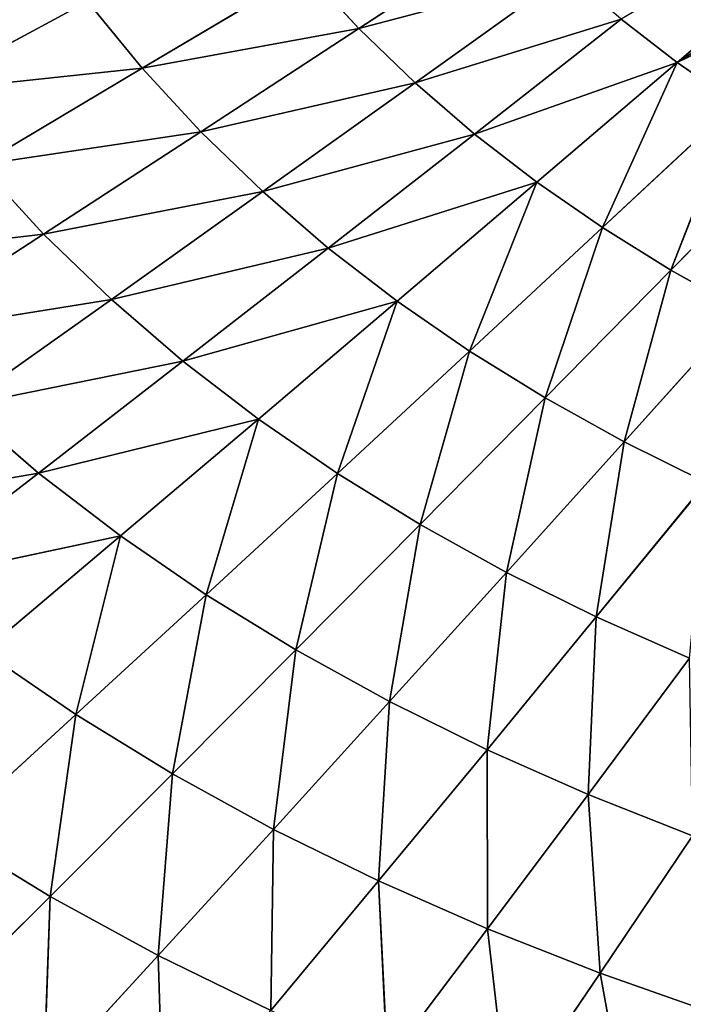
# Model space of a CAD drawing. Extents: x 0 to 500, y 0 to 390.
# Tile 550 of 656: x 170 to 199, y 110 to 152. Entities that reach past the tile are written whole.
import ezdxf

# ---------------------------------------------------------------- set-up
doc = ezdxf.new("R2010")
doc.units = 0
doc.header["$LTSCALE"] = 25.4
doc.layers.get('0').update_dxf_attribs({"linetype": 'CONTINUOUS'})

# ---------------------------------------------------------------- blocks, each defined once
blk = doc.blocks.new('ATLANTA505_-_S_STL')
at = {"color": 0}
for p, q in [((166.472, 32.997, 280.263), (171.691, 31.7, 275.069)), ((166.472, 32.997, 280.263), (171.691, 31.7, 275.069)), ((171.423, 33.102, 282.954), (171.691, 31.7, 275.069)), ((176.335, 31.788, 277.605), (171.423, 33.102, 282.954)), ((176.335, 31.788, 277.605), (171.423, 33.102, 282.954)), ((171.423, 33.102, 282.954), (171.691, 31.7, 275.069)), ((176.335, 31.788, 277.605), (176.574, 33.216, 285.458)), ((176.335, 31.788, 277.605), (176.574, 33.216, 285.458)), ((195.312, 30.897, 278.365), (196.72, 32.212, 286.058)), ((195.312, 30.897, 278.365), (196.72, 32.212, 286.058)), ((176.335, 31.788, 277.605), (171.691, 31.7, 275.069)), ((176.335, 31.788, 277.605), (171.691, 31.7, 275.069)), ((176.335, 31.788, 277.605), (181.167, 31.884, 279.967)), ((176.335, 31.788, 277.605), (181.167, 31.884, 279.967)), ((176.953, 30.568, 269.807), (176.335, 31.788, 277.605)), ((176.335, 31.788, 277.605), (181.287, 30.642, 272.185)), ((176.335, 31.788, 277.605), (181.287, 30.642, 272.185)), ((176.953, 30.568, 269.807), (176.335, 31.788, 277.605)), ((185.796, 30.721, 274.401), (181.167, 31.884, 279.967)), ((185.796, 30.721, 274.401), (181.167, 31.884, 279.967)), ((181.287, 30.642, 272.185), (181.167, 31.884, 279.967)), ((181.287, 30.642, 272.185), (181.167, 31.884, 279.967)), ((186.179, 31.986, 282.159), (185.796, 30.721, 274.401)), ((186.179, 31.986, 282.159), (185.796, 30.721, 274.401)), ((186.179, 31.986, 282.159), (190.473, 30.807, 276.459)), ((186.179, 31.986, 282.159), (190.473, 30.807, 276.459)), ((190.473, 30.807, 276.459), (191.366, 32.096, 284.188)), ((190.473, 30.807, 276.459), (191.366, 32.096, 284.188)), ((195.312, 30.897, 278.365), (191.366, 32.096, 284.188)), ((195.312, 30.897, 278.365), (191.366, 32.096, 284.188)), ((167.24, 31.619, 272.351), (171.691, 31.7, 275.069)), ((167.24, 31.619, 272.351), (171.691, 31.7, 275.069)), ((167.24, 31.619, 272.351), (172.797, 30.501, 267.26)), ((167.24, 31.619, 272.351), (172.797, 30.501, 267.26)), ((171.691, 31.7, 275.069), (172.797, 30.501, 267.26)), ((176.953, 30.568, 269.807), (171.691, 31.7, 275.069)), ((176.953, 30.568, 269.807), (171.691, 31.7, 275.069)), ((171.691, 31.7, 275.069), (172.797, 30.501, 267.26)), ((195.312, 30.897, 278.365), (190.473, 30.807, 276.459)), ((195.312, 30.897, 278.365), (190.473, 30.807, 276.459)), ((194.798, 29.778, 270.684), (195.312, 30.897, 278.365)), ((194.798, 29.778, 270.684), (195.312, 30.897, 278.365)), ((200.308, 30.994, 280.124), (195.312, 30.897, 278.365)), ((200.308, 30.994, 280.124), (195.312, 30.897, 278.365)), ((199.287, 29.853, 272.464), (195.312, 30.897, 278.365)), ((199.287, 29.853, 272.464), (195.312, 30.897, 278.365)), ((168.827, 30.441, 264.542), (172.797, 30.501, 267.26)), ((168.827, 30.441, 264.542), (172.797, 30.501, 267.26)), ((176.953, 30.568, 269.807), (172.797, 30.501, 267.26)), ((176.953, 30.568, 269.807), (172.797, 30.501, 267.26)), ((172.797, 30.501, 267.26), (174.711, 29.477, 259.58)), ((178.397, 29.527, 262.11), (172.797, 30.501, 267.26)), ((178.397, 29.527, 262.11), (172.797, 30.501, 267.26)), ((172.797, 30.501, 267.26), (174.711, 29.477, 259.58)), ((176.953, 30.568, 269.807), (181.287, 30.642, 272.185)), ((176.953, 30.568, 269.807), (181.287, 30.642, 272.185)), ((178.397, 29.527, 262.11), (176.953, 30.568, 269.807)), ((176.953, 30.568, 269.807), (182.253, 29.582, 264.482)), ((176.953, 30.568, 269.807), (182.253, 29.582, 264.482)), ((178.397, 29.527, 262.11), (176.953, 30.568, 269.807)), ((185.796, 30.721, 274.401), (181.287, 30.642, 272.185)), ((185.796, 30.721, 274.401), (181.287, 30.642, 272.185)), ((186.276, 29.643, 266.698), (181.287, 30.642, 272.185)), ((186.276, 29.643, 266.698), (181.287, 30.642, 272.185)), ((182.253, 29.582, 264.482), (181.287, 30.642, 272.185)), ((182.253, 29.582, 264.482), (181.287, 30.642, 272.185)), ((185.796, 30.721, 274.401), (190.473, 30.807, 276.459)), ((185.796, 30.721, 274.401), (190.473, 30.807, 276.459)), ((185.796, 30.721, 274.401), (186.276, 29.643, 266.698)), ((185.796, 30.721, 274.401), (186.276, 29.643, 266.698)), ((185.796, 30.721, 274.401), (190.459, 29.708, 268.764)), ((185.796, 30.721, 274.401), (190.459, 29.708, 268.764)), ((190.459, 29.708, 268.764), (190.473, 30.807, 276.459)), ((190.459, 29.708, 268.764), (190.473, 30.807, 276.459)), ((194.798, 29.778, 270.684), (190.473, 30.807, 276.459)), ((194.798, 29.778, 270.684), (190.473, 30.807, 276.459)), ((161.456, 30.341, 258.565), (171.201, 29.433, 256.884)), ((161.456, 30.341, 258.565), (171.201, 29.433, 256.884)), ((165.045, 30.387, 261.645), (171.201, 29.433, 256.884)), ((165.045, 30.387, 261.645), (171.201, 29.433, 256.884)), ((165.045, 30.387, 261.645), (174.711, 29.477, 259.58)), ((165.045, 30.387, 261.645), (174.711, 29.477, 259.58)), ((168.827, 30.441, 264.542), (174.711, 29.477, 259.58)), ((168.827, 30.441, 264.542), (174.711, 29.477, 259.58)), ((186.276, 29.643, 266.698), (182.253, 29.582, 264.482)), ((186.276, 29.643, 266.698), (182.253, 29.582, 264.482)), ((186.276, 29.643, 266.698), (190.459, 29.708, 268.764)), ((186.276, 29.643, 266.698), (190.459, 29.708, 268.764)), ((186.276, 29.643, 266.698), (187.59, 28.726, 259.098)), ((186.276, 29.643, 266.698), (187.59, 28.726, 259.098)), ((186.276, 29.643, 266.698), (191.298, 28.775, 261.149)), ((186.276, 29.643, 266.698), (191.298, 28.775, 261.149)), ((194.798, 29.778, 270.684), (190.459, 29.708, 268.764)), ((194.798, 29.778, 270.684), (190.459, 29.708, 268.764)), ((195.153, 28.828, 263.061), (190.459, 29.708, 268.764)), ((195.153, 28.828, 263.061), (190.459, 29.708, 268.764)), ((191.298, 28.775, 261.149), (190.459, 29.708, 268.764)), ((191.298, 28.775, 261.149), (190.459, 29.708, 268.764)), ((199.287, 29.853, 272.464), (194.798, 29.778, 270.684)), ((199.287, 29.853, 272.464), (194.798, 29.778, 270.684)), ((199.151, 28.884, 264.84), (194.798, 29.778, 270.684)), ((199.151, 28.884, 264.84), (194.798, 29.778, 270.684)), ((195.153, 28.828, 263.061), (194.798, 29.778, 270.684)), ((195.153, 28.828, 263.061), (194.798, 29.778, 270.684)), ((174.326, 28.574, 249.429), (164.714, 29.363, 250.981)), ((174.326, 28.574, 249.429), (164.714, 29.363, 250.981)), ((171.416, 28.548, 246.623), (164.714, 29.363, 250.981)), ((171.416, 28.548, 246.623), (164.714, 29.363, 250.981)), ((171.201, 29.433, 256.884), (167.867, 29.395, 254.02)), ((171.201, 29.433, 256.884), (167.867, 29.395, 254.02)), ((177.4, 28.605, 252.075), (167.867, 29.395, 254.02)), ((177.4, 28.605, 252.075), (167.867, 29.395, 254.02)), ((174.326, 28.574, 249.429), (167.867, 29.395, 254.02)), ((174.326, 28.574, 249.429), (167.867, 29.395, 254.02)), ((174.711, 29.477, 259.58), (171.201, 29.433, 256.884)), ((174.711, 29.477, 259.58), (171.201, 29.433, 256.884)), ((180.637, 28.641, 254.566), (171.201, 29.433, 256.884)), ((180.637, 28.641, 254.566), (171.201, 29.433, 256.884)), ((177.4, 28.605, 252.075), (171.201, 29.433, 256.884)), ((177.4, 28.605, 252.075), (171.201, 29.433, 256.884)), ((178.397, 29.527, 262.11), (174.711, 29.477, 259.58)), ((178.397, 29.527, 262.11), (174.711, 29.477, 259.58)), ((180.637, 28.641, 254.566), (174.711, 29.477, 259.58)), ((180.637, 28.641, 254.566), (174.711, 29.477, 259.58)), ((178.397, 29.527, 262.11), (182.253, 29.582, 264.482)), ((178.397, 29.527, 262.11), (182.253, 29.582, 264.482)), ((180.637, 28.641, 254.566), (178.397, 29.527, 262.11)), ((178.397, 29.527, 262.11), (184.035, 28.681, 256.905)), ((178.397, 29.527, 262.11), (184.035, 28.681, 256.905)), ((180.637, 28.641, 254.566), (178.397, 29.527, 262.11)), ((187.59, 28.726, 259.098), (182.253, 29.582, 264.482)), ((187.59, 28.726, 259.098), (182.253, 29.582, 264.482)), ((184.035, 28.681, 256.905), (182.253, 29.582, 264.482)), ((184.035, 28.681, 256.905), (182.253, 29.582, 264.482)), ((187.59, 28.726, 259.098), (191.298, 28.775, 261.149)), ((187.59, 28.726, 259.098), (191.298, 28.775, 261.149)), ((195.153, 28.828, 263.061), (191.298, 28.775, 261.149)), ((195.153, 28.828, 263.061), (191.298, 28.775, 261.149)), ((196.35, 28.026, 255.543), (191.298, 28.775, 261.149)), ((196.35, 28.026, 255.543), (191.298, 28.775, 261.149)), ((192.96, 27.987, 253.661), (191.298, 28.775, 261.149)), ((192.96, 27.987, 253.661), (191.298, 28.775, 261.149)), ((199.151, 28.884, 264.84), (195.153, 28.828, 263.061)), ((199.151, 28.884, 264.84), (195.153, 28.828, 263.061)), ((199.875, 28.068, 257.298), (195.153, 28.828, 263.061)), ((199.875, 28.068, 257.298), (195.153, 28.828, 263.061)), ((196.35, 28.026, 255.543), (195.153, 28.828, 263.061)), ((196.35, 28.026, 255.543), (195.153, 28.828, 263.061)), ((166.1, 28.511, 240.514), (173.296, 27.815, 236.632)), ((166.1, 28.511, 240.514), (173.296, 27.815, 236.632)), ((168.674, 28.527, 243.653), (171.416, 28.548, 246.623)), ((168.674, 28.527, 243.653), (171.416, 28.548, 246.623)), ((168.674, 28.527, 243.653), (175.653, 27.827, 239.506)), ((168.674, 28.527, 243.653), (175.653, 27.827, 239.506)), ((171.416, 28.548, 246.623), (174.326, 28.574, 249.429)), ((171.416, 28.548, 246.623), (174.326, 28.574, 249.429)), ((171.416, 28.548, 246.623), (178.164, 27.844, 242.227)), ((171.416, 28.548, 246.623), (178.164, 27.844, 242.227)), ((171.416, 28.548, 246.623), (180.826, 27.865, 244.797)), ((171.416, 28.548, 246.623), (180.826, 27.865, 244.797)), ((174.326, 28.574, 249.429), (177.4, 28.605, 252.075)), ((174.326, 28.574, 249.429), (177.4, 28.605, 252.075)), ((174.326, 28.574, 249.429), (180.826, 27.865, 244.797)), ((174.326, 28.574, 249.429), (180.826, 27.865, 244.797)), ((174.326, 28.574, 249.429), (183.639, 27.89, 247.222)), ((174.326, 28.574, 249.429), (183.639, 27.89, 247.222)), ((177.4, 28.605, 252.075), (180.637, 28.641, 254.566)), ((177.4, 28.605, 252.075), (180.637, 28.641, 254.566)), ((177.4, 28.605, 252.075), (183.639, 27.89, 247.222)), ((177.4, 28.605, 252.075), (183.639, 27.89, 247.222)), ((177.4, 28.605, 252.075), (186.601, 27.919, 249.504)), ((177.4, 28.605, 252.075), (186.601, 27.919, 249.504)), ((180.637, 28.641, 254.566), (184.035, 28.681, 256.905)), ((180.637, 28.641, 254.566), (184.035, 28.681, 256.905)), ((180.637, 28.641, 254.566), (186.601, 27.919, 249.504)), ((180.637, 28.641, 254.566), (186.601, 27.919, 249.504)), ((187.59, 28.726, 259.098), (184.035, 28.681, 256.905)), ((187.59, 28.726, 259.098), (184.035, 28.681, 256.905)), ((189.709, 27.951, 251.65), (184.035, 28.681, 256.905)), ((189.709, 27.951, 251.65), (184.035, 28.681, 256.905)), ((186.601, 27.919, 249.504), (184.035, 28.681, 256.905)), ((186.601, 27.919, 249.504), (184.035, 28.681, 256.905)), ((187.59, 28.726, 259.098), (189.709, 27.951, 251.65)), ((187.59, 28.726, 259.098), (189.709, 27.951, 251.65)), ((187.59, 28.726, 259.098), (192.96, 27.987, 253.661)), ((187.59, 28.726, 259.098), (192.96, 27.987, 253.661)), ((183.639, 27.89, 247.222), (186.601, 27.919, 249.504)), ((183.639, 27.89, 247.222), (186.601, 27.919, 249.504)), ((189.709, 27.951, 251.65), (186.601, 27.919, 249.504)), ((189.709, 27.951, 251.65), (186.601, 27.919, 249.504)), ((192.599, 27.3, 244.4), (186.601, 27.919, 249.504)), ((192.599, 27.3, 244.4), (186.601, 27.919, 249.504)), ((189.709, 27.951, 251.65), (192.96, 27.987, 253.661)), ((189.709, 27.951, 251.65), (192.96, 27.987, 253.661)), ((189.709, 27.951, 251.65), (192.599, 27.3, 244.4)), ((189.709, 27.951, 251.65), (192.599, 27.3, 244.4)), ((189.709, 27.951, 251.65), (195.415, 27.326, 246.347)), ((189.709, 27.951, 251.65), (195.415, 27.326, 246.347)), ((196.35, 28.026, 255.543), (192.96, 27.987, 253.661)), ((196.35, 28.026, 255.543), (192.96, 27.987, 253.661)), ((198.36, 27.354, 248.175), (192.96, 27.987, 253.661)), ((198.36, 27.354, 248.175), (192.96, 27.987, 253.661)), ((195.415, 27.326, 246.347), (192.96, 27.987, 253.661)), ((195.415, 27.326, 246.347), (192.96, 27.987, 253.661)), ((199.875, 28.068, 257.298), (196.35, 28.026, 255.543)), ((199.875, 28.068, 257.298), (196.35, 28.026, 255.543)), ((201.431, 27.384, 249.884), (196.35, 28.026, 255.543)), ((201.431, 27.384, 249.884), (196.35, 28.026, 255.543)), ((198.36, 27.354, 248.175), (196.35, 28.026, 255.543)), ((198.36, 27.354, 248.175), (196.35, 28.026, 255.543)), ((173.296, 27.815, 236.632), (175.653, 27.827, 239.506)), ((173.296, 27.815, 236.632), (175.653, 27.827, 239.506)), ((175.653, 27.827, 239.506), (178.164, 27.844, 242.227)), ((175.653, 27.827, 239.506), (178.164, 27.844, 242.227)), ((182.676, 27.228, 235.328), (175.653, 27.827, 239.506)), ((182.676, 27.228, 235.328), (175.653, 27.827, 239.506)), ((178.164, 27.844, 242.227), (180.826, 27.865, 244.797)), ((178.164, 27.844, 242.227), (180.826, 27.865, 244.797)), ((184.952, 27.242, 237.795), (178.164, 27.844, 242.227)), ((184.952, 27.242, 237.795), (178.164, 27.844, 242.227)), ((180.826, 27.865, 244.797), (183.639, 27.89, 247.222)), ((180.826, 27.865, 244.797), (183.639, 27.89, 247.222)), ((189.915, 27.278, 242.327), (180.826, 27.865, 244.797)), ((189.915, 27.278, 242.327), (180.826, 27.865, 244.797)), ((187.366, 27.258, 240.127), (180.826, 27.865, 244.797)), ((187.366, 27.258, 240.127), (180.826, 27.865, 244.797)), ((192.599, 27.3, 244.4), (183.639, 27.89, 247.222)), ((192.599, 27.3, 244.4), (183.639, 27.89, 247.222)), ((189.915, 27.278, 242.327), (183.639, 27.89, 247.222)), ((189.915, 27.278, 242.327), (183.639, 27.89, 247.222)), ((184.952, 27.242, 237.795), (182.676, 27.228, 235.328)), ((184.952, 27.242, 237.795), (182.676, 27.228, 235.328)), ((187.366, 27.258, 240.127), (184.952, 27.242, 237.795)), ((187.366, 27.258, 240.127), (184.952, 27.242, 237.795)), ((184.952, 27.242, 237.795), (191.778, 26.728, 233.331)), ((184.952, 27.242, 237.795), (191.778, 26.728, 233.331)), ((189.915, 27.278, 242.327), (187.366, 27.258, 240.127)), ((189.915, 27.278, 242.327), (187.366, 27.258, 240.127)), ((187.366, 27.258, 240.127), (193.94, 26.741, 235.423)), ((187.366, 27.258, 240.127), (193.94, 26.741, 235.423)), ((192.599, 27.3, 244.4), (189.915, 27.278, 242.327)), ((192.599, 27.3, 244.4), (189.915, 27.278, 242.327)), ((189.915, 27.278, 242.327), (196.224, 26.756, 237.396)), ((189.915, 27.278, 242.327), (196.224, 26.756, 237.396)), ((189.915, 27.278, 242.327), (198.628, 26.773, 239.255)), ((189.915, 27.278, 242.327), (198.628, 26.773, 239.255)), ((192.599, 27.3, 244.4), (195.415, 27.326, 246.347)), ((192.599, 27.3, 244.4), (195.415, 27.326, 246.347)), ((192.599, 27.3, 244.4), (198.628, 26.773, 239.255)), ((192.599, 27.3, 244.4), (198.628, 26.773, 239.255)), ((198.36, 27.354, 248.175), (195.415, 27.326, 246.347)), ((198.36, 27.354, 248.175), (195.415, 27.326, 246.347)), ((201.15, 26.792, 241.003), (195.415, 27.326, 246.347)), ((201.15, 26.792, 241.003), (195.415, 27.326, 246.347)), ((198.628, 26.773, 239.255), (195.415, 27.326, 246.347)), ((198.628, 26.773, 239.255), (195.415, 27.326, 246.347)), ((201.431, 27.384, 249.884), (198.36, 27.354, 248.175)), ((201.431, 27.384, 249.884), (198.36, 27.354, 248.175)), ((203.787, 26.814, 242.644), (198.36, 27.354, 248.175)), ((203.787, 26.814, 242.644), (198.36, 27.354, 248.175)), ((201.15, 26.792, 241.003), (198.36, 27.354, 248.175)), ((201.15, 26.792, 241.003), (198.36, 27.354, 248.175)), ((198.628, 26.773, 239.255), (196.224, 26.756, 237.396)), ((198.628, 26.773, 239.255), (196.224, 26.756, 237.396)), ((201.15, 26.792, 241.003), (198.628, 26.773, 239.255)), ((201.15, 26.792, 241.003), (198.628, 26.773, 239.255)), ((198.628, 26.773, 239.255), (210.768, 25.957, 228.862)), ((198.628, 26.773, 239.255), (210.768, 25.957, 228.862)), ((198.628, 26.773, 239.255), (212.696, 25.967, 230.204)), ((198.628, 26.773, 239.255), (212.696, 25.967, 230.204))]:
    blk.add_line(p, q, dxfattribs=at)
mesh = blk.add_polyface(dxfattribs=at)
corners = [(171.423, 33.102, 282.954), (171.691, 31.7, 275.069), (166.472, 32.997, 280.263)]
mesh.append_faces([[corners[k] for k in face] for face in [(0, 1, 2)]], dxfattribs={"color": 0})
mesh = blk.add_polyface(dxfattribs=at)
corners = [(166.472, 32.997, 280.263), (171.691, 31.7, 275.069), (167.24, 31.619, 272.351)]
mesh.append_faces([[corners[k] for k in face] for face in [(0, 1, 2)]], dxfattribs={"color": 0})
mesh = blk.add_polyface(dxfattribs=at)
corners = [(176.574, 33.216, 285.458), (176.335, 31.788, 277.605), (171.423, 33.102, 282.954)]
mesh.append_faces([[corners[k] for k in face] for face in [(0, 1, 2)]], dxfattribs={"color": 0})
mesh = blk.add_polyface(dxfattribs=at)
corners = [(171.423, 33.102, 282.954), (176.335, 31.788, 277.605), (171.691, 31.7, 275.069)]
mesh.append_faces([[corners[k] for k in face] for face in [(0, 1, 2)]], dxfattribs={"color": 0})
mesh = blk.add_polyface(dxfattribs=at)
corners = [(176.574, 33.216, 285.458), (181.167, 31.884, 279.967), (176.335, 31.788, 277.605)]
mesh.append_faces([[corners[k] for k in face] for face in [(0, 1, 2)]], dxfattribs={"color": 0})
mesh = blk.add_polyface(dxfattribs=at)
corners = [(196.72, 32.212, 286.058), (195.312, 30.897, 278.365), (191.366, 32.096, 284.188)]
mesh.append_faces([[corners[k] for k in face] for face in [(0, 1, 2)]], dxfattribs={"color": 0})
mesh = blk.add_polyface(dxfattribs=at)
corners = [(196.72, 32.212, 286.058), (200.308, 30.994, 280.124), (195.312, 30.897, 278.365)]
mesh.append_faces([[corners[k] for k in face] for face in [(0, 1, 2)]], dxfattribs={"color": 0})
mesh = blk.add_polyface(dxfattribs=at)
corners = [(176.335, 31.788, 277.605), (176.953, 30.568, 269.807), (171.691, 31.7, 275.069)]
mesh.append_faces([[corners[k] for k in face] for face in [(0, 1, 2)]], dxfattribs={"color": 0})
mesh = blk.add_polyface(dxfattribs=at)
corners = [(181.167, 31.884, 279.967), (181.287, 30.642, 272.185), (176.335, 31.788, 277.605)]
mesh.append_faces([[corners[k] for k in face] for face in [(0, 1, 2)]], dxfattribs={"color": 0})
mesh = blk.add_polyface(dxfattribs=at)
corners = [(176.335, 31.788, 277.605), (181.287, 30.642, 272.185), (176.953, 30.568, 269.807)]
mesh.append_faces([[corners[k] for k in face] for face in [(0, 1, 2)]], dxfattribs={"color": 0})
mesh = blk.add_polyface(dxfattribs=at)
corners = [(186.179, 31.986, 282.159), (185.796, 30.721, 274.401), (181.167, 31.884, 279.967)]
mesh.append_faces([[corners[k] for k in face] for face in [(0, 1, 2)]], dxfattribs={"color": 0})
mesh = blk.add_polyface(dxfattribs=at)
corners = [(181.167, 31.884, 279.967), (185.796, 30.721, 274.401), (181.287, 30.642, 272.185)]
mesh.append_faces([[corners[k] for k in face] for face in [(0, 1, 2)]], dxfattribs={"color": 0})
mesh = blk.add_polyface(dxfattribs=at)
corners = [(186.179, 31.986, 282.159), (190.473, 30.807, 276.459), (185.796, 30.721, 274.401)]
mesh.append_faces([[corners[k] for k in face] for face in [(0, 1, 2)]], dxfattribs={"color": 0})
mesh = blk.add_polyface(dxfattribs=at)
corners = [(191.366, 32.096, 284.188), (190.473, 30.807, 276.459), (186.179, 31.986, 282.159)]
mesh.append_faces([[corners[k] for k in face] for face in [(0, 1, 2)]], dxfattribs={"color": 0})
mesh = blk.add_polyface(dxfattribs=at)
corners = [(191.366, 32.096, 284.188), (195.312, 30.897, 278.365), (190.473, 30.807, 276.459)]
mesh.append_faces([[corners[k] for k in face] for face in [(0, 1, 2)]], dxfattribs={"color": 0})
mesh = blk.add_polyface(dxfattribs=at)
corners = [(171.691, 31.7, 275.069), (172.797, 30.501, 267.26), (167.24, 31.619, 272.351)]
mesh.append_faces([[corners[k] for k in face] for face in [(0, 1, 2)]], dxfattribs={"color": 0})
mesh = blk.add_polyface(dxfattribs=at)
corners = [(167.24, 31.619, 272.351), (172.797, 30.501, 267.26), (168.827, 30.441, 264.542)]
mesh.append_faces([[corners[k] for k in face] for face in [(0, 1, 2)]], dxfattribs={"color": 0})
mesh = blk.add_polyface(dxfattribs=at)
corners = [(171.691, 31.7, 275.069), (176.953, 30.568, 269.807), (172.797, 30.501, 267.26)]
mesh.append_faces([[corners[k] for k in face] for face in [(0, 1, 2)]], dxfattribs={"color": 0})
mesh = blk.add_polyface(dxfattribs=at)
corners = [(195.312, 30.897, 278.365), (194.798, 29.778, 270.684), (190.473, 30.807, 276.459)]
mesh.append_faces([[corners[k] for k in face] for face in [(0, 1, 2)]], dxfattribs={"color": 0})
mesh = blk.add_polyface(dxfattribs=at)
corners = [(195.312, 30.897, 278.365), (199.287, 29.853, 272.464), (194.798, 29.778, 270.684)]
mesh.append_faces([[corners[k] for k in face] for face in [(0, 1, 2)]], dxfattribs={"color": 0})
mesh = blk.add_polyface(dxfattribs=at)
corners = [(200.308, 30.994, 280.124), (199.287, 29.853, 272.464), (195.312, 30.897, 278.365)]
mesh.append_faces([[corners[k] for k in face] for face in [(0, 1, 2)]], dxfattribs={"color": 0})
mesh = blk.add_polyface(dxfattribs=at)
corners = [(172.797, 30.501, 267.26), (174.711, 29.477, 259.58), (168.827, 30.441, 264.542)]
mesh.append_faces([[corners[k] for k in face] for face in [(0, 1, 2)]], dxfattribs={"color": 0})
mesh = blk.add_polyface(dxfattribs=at)
corners = [(176.953, 30.568, 269.807), (178.397, 29.527, 262.11), (172.797, 30.501, 267.26)]
mesh.append_faces([[corners[k] for k in face] for face in [(0, 1, 2)]], dxfattribs={"color": 0})
mesh = blk.add_polyface(dxfattribs=at)
corners = [(172.797, 30.501, 267.26), (178.397, 29.527, 262.11), (174.711, 29.477, 259.58)]
mesh.append_faces([[corners[k] for k in face] for face in [(0, 1, 2)]], dxfattribs={"color": 0})
mesh = blk.add_polyface(dxfattribs=at)
corners = [(181.287, 30.642, 272.185), (182.253, 29.582, 264.482), (176.953, 30.568, 269.807)]
mesh.append_faces([[corners[k] for k in face] for face in [(0, 1, 2)]], dxfattribs={"color": 0})
mesh = blk.add_polyface(dxfattribs=at)
corners = [(176.953, 30.568, 269.807), (182.253, 29.582, 264.482), (178.397, 29.527, 262.11)]
mesh.append_faces([[corners[k] for k in face] for face in [(0, 1, 2)]], dxfattribs={"color": 0})
mesh = blk.add_polyface(dxfattribs=at)
corners = [(185.796, 30.721, 274.401), (186.276, 29.643, 266.698), (181.287, 30.642, 272.185)]
mesh.append_faces([[corners[k] for k in face] for face in [(0, 1, 2)]], dxfattribs={"color": 0})
mesh = blk.add_polyface(dxfattribs=at)
corners = [(181.287, 30.642, 272.185), (186.276, 29.643, 266.698), (182.253, 29.582, 264.482)]
mesh.append_faces([[corners[k] for k in face] for face in [(0, 1, 2)]], dxfattribs={"color": 0})
mesh = blk.add_polyface(dxfattribs=at)
corners = [(190.473, 30.807, 276.459), (190.459, 29.708, 268.764), (185.796, 30.721, 274.401)]
mesh.append_faces([[corners[k] for k in face] for face in [(0, 1, 2)]], dxfattribs={"color": 0})
mesh = blk.add_polyface(dxfattribs=at)
corners = [(185.796, 30.721, 274.401), (190.459, 29.708, 268.764), (186.276, 29.643, 266.698)]
mesh.append_faces([[corners[k] for k in face] for face in [(0, 1, 2)]], dxfattribs={"color": 0})
mesh = blk.add_polyface(dxfattribs=at)
corners = [(190.473, 30.807, 276.459), (194.798, 29.778, 270.684), (190.459, 29.708, 268.764)]
mesh.append_faces([[corners[k] for k in face] for face in [(0, 1, 2)]], dxfattribs={"color": 0})
mesh = blk.add_polyface(dxfattribs=at)
corners = [(165.045, 30.387, 261.645), (171.201, 29.433, 256.884), (161.456, 30.341, 258.565)]
mesh.append_faces([[corners[k] for k in face] for face in [(0, 1, 2)]], dxfattribs={"color": 0})
mesh = blk.add_polyface(dxfattribs=at)
corners = [(161.456, 30.341, 258.565), (171.201, 29.433, 256.884), (167.867, 29.395, 254.02)]
mesh.append_faces([[corners[k] for k in face] for face in [(0, 1, 2)]], dxfattribs={"color": 0})
mesh = blk.add_polyface(dxfattribs=at)
corners = [(168.827, 30.441, 264.542), (174.711, 29.477, 259.58), (165.045, 30.387, 261.645)]
mesh.append_faces([[corners[k] for k in face] for face in [(0, 1, 2)]], dxfattribs={"color": 0})
mesh = blk.add_polyface(dxfattribs=at)
corners = [(165.045, 30.387, 261.645), (174.711, 29.477, 259.58), (171.201, 29.433, 256.884)]
mesh.append_faces([[corners[k] for k in face] for face in [(0, 1, 2)]], dxfattribs={"color": 0})
mesh = blk.add_polyface(dxfattribs=at)
corners = [(186.276, 29.643, 266.698), (187.59, 28.726, 259.098), (182.253, 29.582, 264.482)]
mesh.append_faces([[corners[k] for k in face] for face in [(0, 1, 2)]], dxfattribs={"color": 0})
mesh = blk.add_polyface(dxfattribs=at)
corners = [(190.459, 29.708, 268.764), (191.298, 28.775, 261.149), (186.276, 29.643, 266.698)]
mesh.append_faces([[corners[k] for k in face] for face in [(0, 1, 2)]], dxfattribs={"color": 0})
mesh = blk.add_polyface(dxfattribs=at)
corners = [(186.276, 29.643, 266.698), (191.298, 28.775, 261.149), (187.59, 28.726, 259.098)]
mesh.append_faces([[corners[k] for k in face] for face in [(0, 1, 2)]], dxfattribs={"color": 0})
mesh = blk.add_polyface(dxfattribs=at)
corners = [(194.798, 29.778, 270.684), (195.153, 28.828, 263.061), (190.459, 29.708, 268.764)]
mesh.append_faces([[corners[k] for k in face] for face in [(0, 1, 2)]], dxfattribs={"color": 0})
mesh = blk.add_polyface(dxfattribs=at)
corners = [(190.459, 29.708, 268.764), (195.153, 28.828, 263.061), (191.298, 28.775, 261.149)]
mesh.append_faces([[corners[k] for k in face] for face in [(0, 1, 2)]], dxfattribs={"color": 0})
mesh = blk.add_polyface(dxfattribs=at)
corners = [(199.287, 29.853, 272.464), (199.151, 28.884, 264.84), (194.798, 29.778, 270.684)]
mesh.append_faces([[corners[k] for k in face] for face in [(0, 1, 2)]], dxfattribs={"color": 0})
mesh = blk.add_polyface(dxfattribs=at)
corners = [(194.798, 29.778, 270.684), (199.151, 28.884, 264.84), (195.153, 28.828, 263.061)]
mesh.append_faces([[corners[k] for k in face] for face in [(0, 1, 2)]], dxfattribs={"color": 0})
mesh = blk.add_polyface(dxfattribs=at)
corners = [(161.742, 29.337, 247.763), (171.416, 28.548, 246.623), (168.674, 28.527, 243.653), (164.714, 29.363, 250.981)]
mesh.append_faces([[corners[k] for k in face] for face in [(0, 1, 2), (1, 0, 3)]], dxfattribs={"vtx0": -1, "color": 0})
mesh = blk.add_polyface(dxfattribs=at)
corners = [(167.867, 29.395, 254.02), (174.326, 28.574, 249.429), (164.714, 29.363, 250.981)]
mesh.append_faces([[corners[k] for k in face] for face in [(0, 1, 2)]], dxfattribs={"color": 0})
mesh = blk.add_polyface(dxfattribs=at)
corners = [(164.714, 29.363, 250.981), (174.326, 28.574, 249.429), (171.416, 28.548, 246.623)]
mesh.append_faces([[corners[k] for k in face] for face in [(0, 1, 2)]], dxfattribs={"color": 0})
mesh = blk.add_polyface(dxfattribs=at)
corners = [(171.201, 29.433, 256.884), (177.4, 28.605, 252.075), (167.867, 29.395, 254.02)]
mesh.append_faces([[corners[k] for k in face] for face in [(0, 1, 2)]], dxfattribs={"color": 0})
mesh = blk.add_polyface(dxfattribs=at)
corners = [(167.867, 29.395, 254.02), (177.4, 28.605, 252.075), (174.326, 28.574, 249.429)]
mesh.append_faces([[corners[k] for k in face] for face in [(0, 1, 2)]], dxfattribs={"color": 0})
mesh = blk.add_polyface(dxfattribs=at)
corners = [(174.711, 29.477, 259.58), (180.637, 28.641, 254.566), (171.201, 29.433, 256.884)]
mesh.append_faces([[corners[k] for k in face] for face in [(0, 1, 2)]], dxfattribs={"color": 0})
mesh = blk.add_polyface(dxfattribs=at)
corners = [(171.201, 29.433, 256.884), (180.637, 28.641, 254.566), (177.4, 28.605, 252.075)]
mesh.append_faces([[corners[k] for k in face] for face in [(0, 1, 2)]], dxfattribs={"color": 0})
mesh = blk.add_polyface(dxfattribs=at)
corners = [(178.397, 29.527, 262.11), (180.637, 28.641, 254.566), (174.711, 29.477, 259.58)]
mesh.append_faces([[corners[k] for k in face] for face in [(0, 1, 2)]], dxfattribs={"color": 0})
mesh = blk.add_polyface(dxfattribs=at)
corners = [(182.253, 29.582, 264.482), (184.035, 28.681, 256.905), (178.397, 29.527, 262.11)]
mesh.append_faces([[corners[k] for k in face] for face in [(0, 1, 2)]], dxfattribs={"color": 0})
mesh = blk.add_polyface(dxfattribs=at)
corners = [(178.397, 29.527, 262.11), (184.035, 28.681, 256.905), (180.637, 28.641, 254.566)]
mesh.append_faces([[corners[k] for k in face] for face in [(0, 1, 2)]], dxfattribs={"color": 0})
mesh = blk.add_polyface(dxfattribs=at)
corners = [(182.253, 29.582, 264.482), (187.59, 28.726, 259.098), (184.035, 28.681, 256.905)]
mesh.append_faces([[corners[k] for k in face] for face in [(0, 1, 2)]], dxfattribs={"color": 0})
mesh = blk.add_polyface(dxfattribs=at)
corners = [(191.298, 28.775, 261.149), (192.96, 27.987, 253.661), (187.59, 28.726, 259.098)]
mesh.append_faces([[corners[k] for k in face] for face in [(0, 1, 2)]], dxfattribs={"color": 0})
mesh = blk.add_polyface(dxfattribs=at)
corners = [(195.153, 28.828, 263.061), (196.35, 28.026, 255.543), (191.298, 28.775, 261.149)]
mesh.append_faces([[corners[k] for k in face] for face in [(0, 1, 2)]], dxfattribs={"color": 0})
mesh = blk.add_polyface(dxfattribs=at)
corners = [(191.298, 28.775, 261.149), (196.35, 28.026, 255.543), (192.96, 27.987, 253.661)]
mesh.append_faces([[corners[k] for k in face] for face in [(0, 1, 2)]], dxfattribs={"color": 0})
mesh = blk.add_polyface(dxfattribs=at)
corners = [(199.151, 28.884, 264.84), (199.875, 28.068, 257.298), (195.153, 28.828, 263.061)]
mesh.append_faces([[corners[k] for k in face] for face in [(0, 1, 2)]], dxfattribs={"color": 0})
mesh = blk.add_polyface(dxfattribs=at)
corners = [(195.153, 28.828, 263.061), (199.875, 28.068, 257.298), (196.35, 28.026, 255.543)]
mesh.append_faces([[corners[k] for k in face] for face in [(0, 1, 2)]], dxfattribs={"color": 0})
mesh = blk.add_polyface(dxfattribs=at)
corners = [(163.696, 28.501, 237.201), (173.296, 27.815, 236.632), (171.094, 27.806, 233.6), (166.1, 28.511, 240.514)]
mesh.append_faces([[corners[k] for k in face] for face in [(0, 1, 2), (1, 0, 3)]], dxfattribs={"vtx0": -1, "color": 0})
mesh = blk.add_polyface(dxfattribs=at)
corners = [(166.1, 28.511, 240.514), (175.653, 27.827, 239.506), (173.296, 27.815, 236.632), (168.674, 28.527, 243.653)]
mesh.append_faces([[corners[k] for k in face] for face in [(0, 1, 2), (1, 0, 3)]], dxfattribs={"vtx0": -1, "color": 0})
mesh = blk.add_polyface(dxfattribs=at)
corners = [(168.674, 28.527, 243.653), (178.164, 27.844, 242.227), (175.653, 27.827, 239.506), (171.416, 28.548, 246.623)]
mesh.append_faces([[corners[k] for k in face] for face in [(0, 1, 2), (1, 0, 3)]], dxfattribs={"vtx0": -1, "color": 0})
mesh = blk.add_polyface(dxfattribs=at)
corners = [(174.326, 28.574, 249.429), (180.826, 27.865, 244.797), (171.416, 28.548, 246.623)]
mesh.append_faces([[corners[k] for k in face] for face in [(0, 1, 2)]], dxfattribs={"color": 0})
mesh = blk.add_polyface(dxfattribs=at)
corners = [(171.416, 28.548, 246.623), (180.826, 27.865, 244.797), (178.164, 27.844, 242.227)]
mesh.append_faces([[corners[k] for k in face] for face in [(0, 1, 2)]], dxfattribs={"color": 0})
mesh = blk.add_polyface(dxfattribs=at)
corners = [(177.4, 28.605, 252.075), (183.639, 27.89, 247.222), (174.326, 28.574, 249.429)]
mesh.append_faces([[corners[k] for k in face] for face in [(0, 1, 2)]], dxfattribs={"color": 0})
mesh = blk.add_polyface(dxfattribs=at)
corners = [(174.326, 28.574, 249.429), (183.639, 27.89, 247.222), (180.826, 27.865, 244.797)]
mesh.append_faces([[corners[k] for k in face] for face in [(0, 1, 2)]], dxfattribs={"color": 0})
mesh = blk.add_polyface(dxfattribs=at)
corners = [(180.637, 28.641, 254.566), (186.601, 27.919, 249.504), (177.4, 28.605, 252.075)]
mesh.append_faces([[corners[k] for k in face] for face in [(0, 1, 2)]], dxfattribs={"color": 0})
mesh = blk.add_polyface(dxfattribs=at)
corners = [(177.4, 28.605, 252.075), (186.601, 27.919, 249.504), (183.639, 27.89, 247.222)]
mesh.append_faces([[corners[k] for k in face] for face in [(0, 1, 2)]], dxfattribs={"color": 0})
mesh = blk.add_polyface(dxfattribs=at)
corners = [(184.035, 28.681, 256.905), (186.601, 27.919, 249.504), (180.637, 28.641, 254.566)]
mesh.append_faces([[corners[k] for k in face] for face in [(0, 1, 2)]], dxfattribs={"color": 0})
mesh = blk.add_polyface(dxfattribs=at)
corners = [(187.59, 28.726, 259.098), (189.709, 27.951, 251.65), (184.035, 28.681, 256.905)]
mesh.append_faces([[corners[k] for k in face] for face in [(0, 1, 2)]], dxfattribs={"color": 0})
mesh = blk.add_polyface(dxfattribs=at)
corners = [(184.035, 28.681, 256.905), (189.709, 27.951, 251.65), (186.601, 27.919, 249.504)]
mesh.append_faces([[corners[k] for k in face] for face in [(0, 1, 2)]], dxfattribs={"color": 0})
mesh = blk.add_polyface(dxfattribs=at)
corners = [(187.59, 28.726, 259.098), (192.96, 27.987, 253.661), (189.709, 27.951, 251.65)]
mesh.append_faces([[corners[k] for k in face] for face in [(0, 1, 2)]], dxfattribs={"color": 0})
mesh = blk.add_polyface(dxfattribs=at)
corners = [(186.601, 27.919, 249.504), (192.599, 27.3, 244.4), (183.639, 27.89, 247.222)]
mesh.append_faces([[corners[k] for k in face] for face in [(0, 1, 2)]], dxfattribs={"color": 0})
mesh = blk.add_polyface(dxfattribs=at)
corners = [(189.709, 27.951, 251.65), (192.599, 27.3, 244.4), (186.601, 27.919, 249.504)]
mesh.append_faces([[corners[k] for k in face] for face in [(0, 1, 2)]], dxfattribs={"color": 0})
mesh = blk.add_polyface(dxfattribs=at)
corners = [(192.96, 27.987, 253.661), (195.415, 27.326, 246.347), (189.709, 27.951, 251.65)]
mesh.append_faces([[corners[k] for k in face] for face in [(0, 1, 2)]], dxfattribs={"color": 0})
mesh = blk.add_polyface(dxfattribs=at)
corners = [(189.709, 27.951, 251.65), (195.415, 27.326, 246.347), (192.599, 27.3, 244.4)]
mesh.append_faces([[corners[k] for k in face] for face in [(0, 1, 2)]], dxfattribs={"color": 0})
mesh = blk.add_polyface(dxfattribs=at)
corners = [(196.35, 28.026, 255.543), (198.36, 27.354, 248.175), (192.96, 27.987, 253.661)]
mesh.append_faces([[corners[k] for k in face] for face in [(0, 1, 2)]], dxfattribs={"color": 0})
mesh = blk.add_polyface(dxfattribs=at)
corners = [(192.96, 27.987, 253.661), (198.36, 27.354, 248.175), (195.415, 27.326, 246.347)]
mesh.append_faces([[corners[k] for k in face] for face in [(0, 1, 2)]], dxfattribs={"color": 0})
mesh = blk.add_polyface(dxfattribs=at)
corners = [(199.875, 28.068, 257.298), (201.431, 27.384, 249.884), (196.35, 28.026, 255.543)]
mesh.append_faces([[corners[k] for k in face] for face in [(0, 1, 2)]], dxfattribs={"color": 0})
mesh = blk.add_polyface(dxfattribs=at)
corners = [(196.35, 28.026, 255.543), (201.431, 27.384, 249.884), (198.36, 27.354, 248.175)]
mesh.append_faces([[corners[k] for k in face] for face in [(0, 1, 2)]], dxfattribs={"color": 0})
mesh = blk.add_polyface(dxfattribs=at)
corners = [(173.296, 27.815, 236.632), (182.676, 27.228, 235.328), (180.539, 27.218, 232.721), (175.653, 27.827, 239.506)]
mesh.append_faces([[corners[k] for k in face] for face in [(0, 1, 2), (1, 0, 3)]], dxfattribs={"vtx0": -1, "color": 0})
mesh = blk.add_polyface(dxfattribs=at)
corners = [(175.653, 27.827, 239.506), (184.952, 27.242, 237.795), (182.676, 27.228, 235.328), (178.164, 27.844, 242.227)]
mesh.append_faces([[corners[k] for k in face] for face in [(0, 1, 2), (1, 0, 3)]], dxfattribs={"vtx0": -1, "color": 0})
mesh = blk.add_polyface(dxfattribs=at)
corners = [(178.164, 27.844, 242.227), (187.366, 27.258, 240.127), (184.952, 27.242, 237.795), (180.826, 27.865, 244.797)]
mesh.append_faces([[corners[k] for k in face] for face in [(0, 1, 2), (1, 0, 3)]], dxfattribs={"vtx0": -1, "color": 0})
mesh = blk.add_polyface(dxfattribs=at)
corners = [(183.639, 27.89, 247.222), (189.915, 27.278, 242.327), (180.826, 27.865, 244.797)]
mesh.append_faces([[corners[k] for k in face] for face in [(0, 1, 2)]], dxfattribs={"color": 0})
mesh = blk.add_polyface(dxfattribs=at)
corners = [(180.826, 27.865, 244.797), (189.915, 27.278, 242.327), (187.366, 27.258, 240.127)]
mesh.append_faces([[corners[k] for k in face] for face in [(0, 1, 2)]], dxfattribs={"color": 0})
mesh = blk.add_polyface(dxfattribs=at)
corners = [(183.639, 27.89, 247.222), (192.599, 27.3, 244.4), (189.915, 27.278, 242.327)]
mesh.append_faces([[corners[k] for k in face] for face in [(0, 1, 2)]], dxfattribs={"color": 0})
mesh = blk.add_polyface(dxfattribs=at)
corners = [(182.676, 27.228, 235.328), (191.778, 26.728, 233.331), (189.738, 26.718, 231.119), (184.952, 27.242, 237.795)]
mesh.append_faces([[corners[k] for k in face] for face in [(0, 1, 2), (1, 0, 3)]], dxfattribs={"vtx0": -1, "color": 0})
mesh = blk.add_polyface(dxfattribs=at)
corners = [(184.952, 27.242, 237.795), (193.94, 26.741, 235.423), (191.778, 26.728, 233.331), (187.366, 27.258, 240.127)]
mesh.append_faces([[corners[k] for k in face] for face in [(0, 1, 2), (1, 0, 3)]], dxfattribs={"vtx0": -1, "color": 0})
mesh = blk.add_polyface(dxfattribs=at)
corners = [(187.366, 27.258, 240.127), (196.224, 26.756, 237.396), (193.94, 26.741, 235.423), (189.915, 27.278, 242.327)]
mesh.append_faces([[corners[k] for k in face] for face in [(0, 1, 2), (1, 0, 3)]], dxfattribs={"vtx0": -1, "color": 0})
mesh = blk.add_polyface(dxfattribs=at)
corners = [(192.599, 27.3, 244.4), (198.628, 26.773, 239.255), (189.915, 27.278, 242.327)]
mesh.append_faces([[corners[k] for k in face] for face in [(0, 1, 2)]], dxfattribs={"color": 0})
mesh = blk.add_polyface(dxfattribs=at)
corners = [(189.915, 27.278, 242.327), (198.628, 26.773, 239.255), (196.224, 26.756, 237.396)]
mesh.append_faces([[corners[k] for k in face] for face in [(0, 1, 2)]], dxfattribs={"color": 0})
mesh = blk.add_polyface(dxfattribs=at)
corners = [(195.415, 27.326, 246.347), (198.628, 26.773, 239.255), (192.599, 27.3, 244.4)]
mesh.append_faces([[corners[k] for k in face] for face in [(0, 1, 2)]], dxfattribs={"color": 0})
mesh = blk.add_polyface(dxfattribs=at)
corners = [(198.36, 27.354, 248.175), (201.15, 26.792, 241.003), (195.415, 27.326, 246.347)]
mesh.append_faces([[corners[k] for k in face] for face in [(0, 1, 2)]], dxfattribs={"color": 0})
mesh = blk.add_polyface(dxfattribs=at)
corners = [(195.415, 27.326, 246.347), (201.15, 26.792, 241.003), (198.628, 26.773, 239.255)]
mesh.append_faces([[corners[k] for k in face] for face in [(0, 1, 2)]], dxfattribs={"color": 0})
mesh = blk.add_polyface(dxfattribs=at)
corners = [(201.431, 27.384, 249.884), (203.787, 26.814, 242.644), (198.36, 27.354, 248.175)]
mesh.append_faces([[corners[k] for k in face] for face in [(0, 1, 2)]], dxfattribs={"color": 0})
mesh = blk.add_polyface(dxfattribs=at)
corners = [(198.36, 27.354, 248.175), (203.787, 26.814, 242.644), (201.15, 26.792, 241.003)]
mesh.append_faces([[corners[k] for k in face] for face in [(0, 1, 2)]], dxfattribs={"color": 0})
mesh = blk.add_polyface(dxfattribs=at)
corners = [(198.628, 26.773, 239.255), (210.768, 25.957, 228.862), (196.224, 26.756, 237.396)]
mesh.append_faces([[corners[k] for k in face] for face in [(0, 1, 2)]], dxfattribs={"color": 0})
mesh = blk.add_polyface(dxfattribs=at)
corners = [(198.628, 26.773, 239.255), (214.713, 25.979, 231.464), (212.696, 25.967, 230.204), (201.15, 26.792, 241.003)]
mesh.append_faces([[corners[k] for k in face] for face in [(0, 1, 2), (1, 0, 3)]], dxfattribs={"vtx0": -1, "color": 0})
mesh = blk.add_polyface(dxfattribs=at)
corners = [(198.628, 26.773, 239.255), (212.696, 25.967, 230.204), (210.768, 25.957, 228.862)]
mesh.append_faces([[corners[k] for k in face] for face in [(0, 1, 2)]], dxfattribs={"color": 0})

msp = doc.modelspace()

# ---------------------------------------------------------------- block references
at = {"color": 254, "extrusion": (0, -1, 1.11022e-16)}
msp.add_blockref('ATLANTA505_-_S_STL', (-0.149, -0.01, -389.852), dxfattribs=at)

doc.saveas('drawing.dxf')
